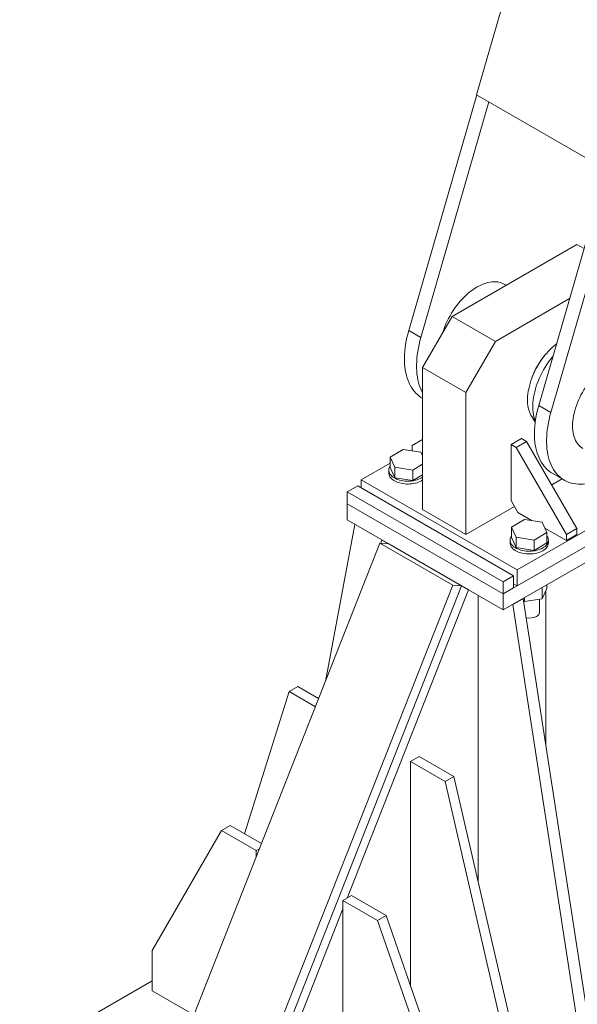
# Model space of a CAD drawing. Header units: millimetres. Extents: x 525 to 29324, y 175 to 20618.
# Tile 326 of 588: x 17432 to 18570, y 11142 to 13151. Entities that reach past the tile are written whole.
import ezdxf

# ---------------------------------------------------------------- set-up
doc = ezdxf.new("R2010")
doc.units = ezdxf.units.MM
doc.linetypes.add('SLD-Continua', pattern=[0])

msp = doc.modelspace()

# ---------------------------------------------------------------- linework, layer by layer
at = {"color": 7, "linetype": 'SLD-Continua', "lineweight": 18, "ltscale": 35}
for p, q in [((18561.3, 13679.9), (18364.5, 12997.6)), ((18516.1, 12349.4), (18754.7, 13177)), ((18226.1, 12516.8), (18364.8, 12997.4)), ((18250.9, 12502.5), (18389.5, 12983.2)), ((18364.5, 12997.6), (18633.2, 12842.5)), ((18491.3, 12363.7), (18629.9, 12844.4)), ((18314.5, 12545.4), (18569.1, 12692.3)), ((18569.1, 12692.3), (18583.7, 12683.9)), ((18424.5, 12608.9), (18420.8, 12611)), ((18402.9, 12494.4), (18554.2, 12581.7)), ((18254.4, 12441.3), (18314.5, 12545.4)), ((18314.5, 12545.4), (18402.9, 12494.4)), ((18250.9, 12502.5), (18226.1, 12516.8)), ((18342.8, 12390.3), (18402.9, 12494.4)), ((18254.4, 12441.3), (18342.8, 12390.3)), ((18254.4, 12151.4), (18254.4, 12441.3)), ((18253.6, 12378.5), (18254.4, 12378)), ((18342.8, 12100.4), (18342.8, 12390.3)), ((18491.3, 12363.7), (18516.1, 12349.4)), ((18477, 12340.9), (18484.1, 12329.8)), ((18254.4, 12294.3), (18233.2, 12282)), ((18233.2, 12282), (18233.2, 12270.9)), ((18456, 12296.4), (18434.7, 12284.1)), ((18434.7, 12169.8), (18434.7, 12284.1)), ((18434.7, 12284.1), (18445.4, 12278)), ((18466.6, 12290.2), (18445.4, 12278)), ((18445.4, 12278), (18547.9, 12100.4)), ((18456, 12296.4), (18466.6, 12290.2)), ((18466.6, 12290.2), (18569.1, 12112.7)), ((18214.7, 12273.8), (18188.1, 12258.5)), ((18188.1, 12258.5), (18197.8, 12237.5)), ((18188.1, 12237.2), (18188.1, 12258.5)), ((18250.9, 12268.2), (18214.7, 12273.8)), ((18233.2, 12271.8), (18232, 12271.1)), ((18254.4, 12260.6), (18250.9, 12268.2)), ((18188.1, 12245.8), (18128.9, 12211.6)), ((18188.1, 12237.2), (18197.8, 12216.3)), ((18197.8, 12216.3), (18197.8, 12237.5)), ((18197.8, 12237.5), (18234.1, 12231.9)), ((18234.1, 12231.9), (18254.4, 12243.7)), ((18447.1, 12028), (18843.1, 12256.5)), ((18185.4, 12231.6), (18185.4, 12225.9)), ((18234.1, 12210.7), (18234.1, 12231.9)), ((18234.1, 12210.7), (18254.4, 12222.4)), ((18418.8, 11979), (18864.3, 12236.1)), ((18447.1, 11995.3), (18843.1, 12223.8)), ((18518.7, 12225.4), (18543.5, 12211.2)), ((18100.6, 12187.1), (18121.9, 12199.4)), ((18121.9, 12199.4), (18440.1, 12015.7)), ((18128.9, 12211.6), (18447.1, 12028)), ((18128.9, 12211.6), (18128.9, 12195.3)), ((18197.8, 12216.3), (18234.1, 12210.7)), ((18418.8, 11946.3), (18864.3, 12203.4)), ((18539.1, 12213.7), (18517.9, 12201.4)), ((18100.6, 12162.6), (18100.6, 12187.1)), ((18100.6, 12187.1), (18418.8, 12003.5)), ((18100.6, 12162.6), (18418.8, 11979)), ((18100.6, 12162.6), (18100.6, 12130)), ((18100.6, 12162.6), (18418.8, 11979)), ((18441.8, 12157.5), (18342.8, 12100.4)), ((18448.9, 12145.3), (18434.7, 12169.8)), ((18254.4, 12151.4), (18342.8, 12100.4)), ((18478, 12128.5), (18448.9, 12145.3)), ((18116.3, 12120.9), (18056, 11800.7)), ((18100.6, 12130), (18418.8, 11946.3)), ((18462.2, 12130.9), (18435.6, 12115.6)), ((18498.4, 12125.3), (18462.2, 12130.9)), ((18508.1, 12104.4), (18498.4, 12125.3)), ((18435.6, 12115.6), (18445.3, 12094.7)), ((18435.6, 12094.4), (18435.6, 12115.6)), ((18481.6, 12089.1), (18508.1, 12104.4)), ((18547.9, 12088.2), (18503.9, 12113.6)), ((18508.1, 12083.2), (18508.1, 12104.4)), ((18569.1, 12112.7), (18547.9, 12100.4)), ((18547.9, 12100.4), (18547.9, 12088.2)), ((18569.1, 12100.4), (18547.9, 12088.2)), ((18569.1, 12112.7), (18569.1, 12100.4)), ((18167.2, 12082.9), (17711.1, 10925.4)), ((18315.7, 11997.2), (18167.2, 12082.9)), ((18167.2, 12082.9), (18185.5, 12081)), ((18168.8, 12082.7), (18171.4, 12089.1)), ((18192.6, 12076.9), (18171.4, 12089.1)), ((18334, 11995.3), (18185.5, 12081)), ((18432.9, 12088.8), (18432.9, 12083.1)), ((18435.6, 12094.4), (18445.3, 12073.5)), ((18445.3, 12073.5), (18445.3, 12094.7)), ((18445.3, 12094.7), (18481.6, 12089.1)), ((18481.6, 12067.9), (18481.6, 12089.1)), ((18481.6, 12067.9), (18508.1, 12083.2)), ((18510.9, 12083.1), (18510.9, 12088.8)), ((18445.3, 12073.5), (18481.6, 12067.9)), ((18447.1, 12028), (18447.1, 11995.3)), ((17859.6, 10839.7), (18315.7, 11997.2)), ((18315.7, 11997.2), (18334, 11995.3)), ((18326.9, 11999.4), (18348.1, 11987.1)), ((18418.8, 12003.5), (18440.1, 12015.7)), ((18418.8, 11979), (18418.8, 12003.5)), ((18440.1, 12015.7), (18440.1, 11991.2)), ((18440.1, 11999.4), (18447.1, 11995.3)), ((18508.1, 11997.8), (18508.1, 11989.9)), ((17877.9, 10837.8), (18334, 11995.3)), ((18100.3, 11358.2), (18348.1, 11987.1)), ((18367.6, 11392.1), (18367.6, 11975.9)), ((18440.1, 11991.2), (18418.8, 11979)), ((18418.8, 11979), (18418.8, 11946.3)), ((18498.4, 11992.2), (18498.4, 11968.9)), ((18498.4, 11968.9), (18508.1, 11989.9)), ((18505.5, 11672.4), (18505.5, 11984.1)), ((18459.5, 11969.8), (18438.3, 11957.5)), ((18438.3, 11957.5), (18576.2, 11065.4)), ((18459.5, 11969.8), (18597.4, 11077.6)), ((18460.3, 11964.4), (18462.2, 11963.3)), ((18462.2, 11971.3), (18462.2, 11963.3)), ((18462.2, 11963.3), (18498.4, 11968.9)), ((18492.9, 11941.8), (18492.9, 11968.1)), ((17890.8, 11489.7), (17982.2, 11779.9)), ((17999.9, 11790.1), (17982.2, 11779.9)), ((17982.2, 11779.9), (18035.7, 11749)), ((17999.9, 11790.1), (18042.2, 11765.6)), ((18247.4, 11647.2), (18229.7, 11637)), ((18229.7, 11637), (18229.7, 11179.8)), ((18300.4, 11596.2), (18229.7, 11637)), ((18318.1, 11606.4), (18247.4, 11647.2)), ((18318.1, 11606.4), (18300.4, 11596.2)), ((18441.8, 10983.8), (18300.4, 11596.2)), ((18459.5, 10994), (18318.1, 11606.4)), ((17702.9, 11251.1), (17844.3, 11496.1)), ((17862, 11506.3), (17844.3, 11496.1)), ((17844.3, 11496.1), (17915, 11455.3)), ((17862, 11506.3), (17925.6, 11469.6)), ((17921.4, 11459), (17915, 11455.3)), ((17915, 11455.3), (17915, 11442.9)), ((18109.5, 11363.5), (18091.8, 11353.3)), ((18091.8, 11353.3), (18091.8, 10945)), ((18162.5, 11312.5), (18091.8, 11353.3)), ((18180.2, 11322.7), (18109.5, 11363.5)), ((17892, 10829.7), (18091.8, 11336.6)), ((18180.2, 11322.7), (18162.5, 11312.5)), ((18321.6, 10914.4), (18180.2, 11322.7)), ((18303.9, 10904.2), (18162.5, 11312.5)), ((17702.9, 11169.4), (17702.9, 11251.1)), ((17702.9, 11189.8), (17432.4, 11033.7)), ((17787.9, 11120.3), (17702.9, 11169.4))]:
    msp.add_line(p, q, dxfattribs=at)
at = {"color": 7, "linetype": 'SLD-Continua', "lineweight": 18, "ltscale": 35, "flags": 128}
for points in [[(18365.8, 12605.6), (18361.4, 12602.9), (18357, 12599.9), (18352.7, 12596.7), (18348.3, 12593.2), (18344.1, 12589.5), (18339.9, 12585.5), (18335.8, 12581.3), (18331.8, 12576.9), (18327.9, 12572.3), (18324.1, 12567.5), (18320.4, 12562.6), (18316.9, 12557.5), (18313.6, 12552.2), (18310.4, 12546.9), (18307.4, 12541.4), (18304.6, 12535.9), (18302, 12530.3), (18299.6, 12524.6), (18297.4, 12519), (18295.4, 12513.3), (18294.7, 12511)], [(18420.8, 12611), (18418, 12612.5), (18414.7, 12613.9), (18411.2, 12614.9), (18407.5, 12615.7), (18403.7, 12616.1), (18399.8, 12616.2), (18395.8, 12616), (18391.7, 12615.4), (18387.5, 12614.6), (18383.3, 12613.4), (18379, 12611.9), (18374.6, 12610.1), (18370.2, 12608), (18365.8, 12605.6)], [(18253.6, 12378.5), (18250.9, 12380.1), (18247.1, 12382.8), (18243.6, 12385.8), (18240.2, 12389), (18237.1, 12392.6), (18234.1, 12396.4), (18231.4, 12400.5), (18228.9, 12404.9), (18226.7, 12409.5), (18224.6, 12414.4), (18222.9, 12419.5), (18221.3, 12424.9), (18220, 12430.4), (18219, 12436.2), (18218.2, 12442.2), (18217.6, 12448.3), (18217.4, 12454.6), (18217.3, 12461.1), (18217.6, 12467.7), (18218, 12474.4), (18218.8, 12481.3), (18219.7, 12488.2), (18221, 12495.3), (18222.5, 12502.4), (18224.2, 12509.5), (18226.1, 12516.8)], [(18254.4, 12389.2), (18253.7, 12390.6), (18251.4, 12395.3), (18249.4, 12400.1), (18247.6, 12405.3), (18246.1, 12410.6), (18244.8, 12416.2), (18243.7, 12421.9), (18242.9, 12427.9), (18242.4, 12434), (18242.1, 12440.3), (18242.1, 12446.8), (18242.3, 12453.4), (18242.8, 12460.2), (18243.5, 12467), (18244.5, 12474), (18245.7, 12481), (18247.2, 12488.1), (18248.9, 12495.3), (18250.9, 12502.5)], [(18527.7, 12489.8), (18526.5, 12488.9), (18522.4, 12485.6), (18518.4, 12482), (18514.4, 12478.1), (18510.5, 12474.1), (18506.8, 12469.8), (18503.1, 12465.3), (18499.5, 12460.7), (18496.1, 12455.9), (18492.9, 12451), (18489.8, 12445.9), (18486.9, 12440.8), (18484.1, 12435.5), (18481.6, 12430.2), (18479.3, 12424.9), (18477.1, 12419.5), (18475.2, 12414.1), (18473.5, 12408.7), (18472.1, 12403.3), (18470.8, 12397.9), (18469.9, 12392.7), (18469.1, 12387.5), (18468.6, 12382.4), (18468.4, 12377.4), (18468.4, 12372.6), (18468.6, 12367.9), (18469.1, 12363.4), (18469.9, 12359), (18470.8, 12354.9), (18472.1, 12351), (18473.5, 12347.3), (18475.2, 12343.8), (18477, 12340.9)], [(18520.2, 12463.8), (18518.8, 12462.1), (18515, 12457.3), (18511.4, 12452.4), (18507.9, 12447.3), (18504.5, 12442), (18501.3, 12436.7), (18498.3, 12431.2), (18495.5, 12425.7), (18492.9, 12420.1), (18490.5, 12414.4), (18488.3, 12408.8), (18486.3, 12403.1), (18484.6, 12397.4), (18483, 12391.8), (18481.7, 12386.2), (18480.7, 12380.6), (18479.9, 12375.2), (18479.3, 12369.8), (18479, 12364.5), (18479, 12359.4), (18479.1, 12354.4), (18479.6, 12349.6), (18480.3, 12345), (18481.2, 12340.6), (18482.4, 12336.3), (18483.8, 12332.3), (18484.3, 12331)], [(18560.3, 12321.9), (18560.4, 12326.8), (18560.8, 12331.9), (18561.4, 12337), (18562.2, 12342.2), (18563.3, 12347.5), (18564.7, 12352.9), (18566.3, 12358.3), (18568.1, 12363.7), (18570.1, 12369.1), (18572.3, 12374.5), (18574.8, 12379.8), (18577.4, 12385.1), (18580.2, 12390.3), (18583.2, 12395.4), (18586.4, 12400.4), (18589.7, 12405.3), (18593.2, 12410), (18596.8, 12414.5), (18600.6, 12418.9), (18604.4, 12423.1), (18608.3, 12427), (18612.3, 12430.7), (18616.4, 12434.2), (18620.5, 12437.5), (18624.7, 12440.4), (18628.9, 12443.1), (18633.1, 12445.6), (18637.3, 12447.7), (18641.4, 12449.5), (18645.5, 12451), (18649.6, 12452.3), (18653.6, 12453.2), (18657.5, 12453.7), (18661.4, 12454), (18665.1, 12453.9), (18668.7, 12453.6), (18672.2, 12452.9), (18675.5, 12451.9), (18678.7, 12450.5), (18681, 12449.3)], [(18518.7, 12225.4), (18516, 12227.1), (18512.3, 12229.8), (18508.7, 12232.7), (18505.4, 12236), (18502.2, 12239.5), (18499.3, 12243.4), (18496.6, 12247.5), (18494.1, 12251.9), (18491.8, 12256.5), (18489.8, 12261.4), (18488, 12266.5), (18486.5, 12271.8), (18485.2, 12277.4), (18484.1, 12283.2), (18483.4, 12289.1), (18482.8, 12295.3), (18482.5, 12301.6), (18482.5, 12308.1), (18482.7, 12314.7), (18483.2, 12321.4), (18483.9, 12328.2), (18484.9, 12335.2), (18486.1, 12342.2), (18487.6, 12349.3), (18489.3, 12356.5), (18491.3, 12363.7)], [(18631, 12219.8), (18625.4, 12216.7), (18619.8, 12213.9), (18614.2, 12211.4), (18608.6, 12209.3), (18603.1, 12207.4), (18597.7, 12205.9), (18592.3, 12204.7), (18587, 12203.8), (18581.8, 12203.2), (18576.7, 12203), (18571.7, 12203.1), (18566.9, 12203.5), (18562.1, 12204.2), (18557.6, 12205.3), (18553.1, 12206.7), (18548.8, 12208.4), (18544.7, 12210.5), (18540.8, 12212.8), (18537, 12215.5), (18533.5, 12218.4), (18530.1, 12221.7), (18527, 12225.3), (18524, 12229.1), (18521.3, 12233.2), (18518.8, 12237.6), (18516.6, 12242.2), (18514.6, 12247.1), (18512.8, 12252.2), (18511.2, 12257.6), (18509.9, 12263.1), (18508.9, 12268.9), (18508.1, 12274.9), (18507.6, 12281), (18507.3, 12287.3), (18507.2, 12293.8), (18507.5, 12300.4), (18507.9, 12307.1), (18508.7, 12314), (18509.7, 12320.9), (18510.9, 12328), (18512.4, 12335.1), (18514.1, 12342.2), (18516.1, 12349.4)], [(18581, 12276.1), (18580.2, 12276.6), (18577.4, 12278.5), (18574.8, 12280.7), (18572.3, 12283.3), (18570.1, 12286.1), (18568.1, 12289.1), (18566.3, 12292.5), (18564.7, 12296), (18563.3, 12299.8), (18562.2, 12303.9), (18561.4, 12308.1), (18560.8, 12312.5), (18560.4, 12317.1), (18560.3, 12321.9)], [(18188.1, 12239.9), (18187.2, 12238.5), (18186.3, 12236.4), (18185.7, 12234.3), (18185.4, 12232.1), (18185.5, 12230), (18185.9, 12227.9), (18186.7, 12225.8), (18187.8, 12223.7), (18189.3, 12221.8), (18191.1, 12219.9), (18193.2, 12218.1), (18195.5, 12216.5), (18198.2, 12215), (18201, 12213.6), (18204.1, 12212.4), (18207.3, 12211.4), (18210.8, 12210.5), (18214.3, 12209.9), (18217.9, 12209.4), (18221.6, 12209.2), (18225.3, 12209.1), (18229, 12209.3), (18232.7, 12209.6), (18236.3, 12210.2), (18239.7, 12210.9), (18243.1, 12211.9), (18246.2, 12213), (18249.2, 12214.3), (18252, 12215.7), (18254.4, 12217.3)], [(18185.4, 12225.9), (18185.5, 12224.3), (18185.9, 12222.2), (18186.7, 12220.1), (18187.8, 12218), (18189.3, 12216.1), (18191.1, 12214.2), (18193.2, 12212.4), (18195.5, 12210.8), (18198.2, 12209.2), (18201, 12207.9), (18204.1, 12206.7), (18207.3, 12205.7), (18210.8, 12204.8), (18214.3, 12204.2), (18217.9, 12203.7), (18221.6, 12203.4), (18225.3, 12203.4), (18229, 12203.5), (18232.7, 12203.9), (18236.3, 12204.5), (18239.7, 12205.2), (18243.1, 12206.1), (18246.2, 12207.3), (18249.2, 12208.5), (18252, 12210), (18254.4, 12211.6)], [(18435.6, 12097.1), (18434.7, 12095.6), (18433.8, 12093.6), (18433.1, 12091.4), (18432.9, 12089.3), (18433, 12087.2), (18433.4, 12085), (18434.2, 12083), (18435.3, 12080.9), (18436.8, 12078.9), (18438.6, 12077.1), (18440.7, 12075.3), (18443, 12073.6), (18445.6, 12072.1), (18448.5, 12070.8), (18451.6, 12069.6), (18454.8, 12068.5), (18458.2, 12067.7), (18461.8, 12067), (18465.4, 12066.6), (18469.1, 12066.3), (18472.8, 12066.3), (18476.5, 12066.4), (18480.2, 12066.8), (18483.7, 12067.3), (18487.2, 12068.1), (18490.6, 12069), (18493.7, 12070.1), (18496.7, 12071.4), (18499.4, 12072.9), (18501.9, 12074.4), (18504.2, 12076.2), (18506.1, 12078), (18507.7, 12079.9), (18509, 12081.9), (18510, 12084), (18510.6, 12086.1), (18510.9, 12088.2), (18510.8, 12090.4), (18510.3, 12092.5), (18509.5, 12094.6), (18508.4, 12096.6), (18508.1, 12097.1)], [(18432.9, 12083.1), (18433, 12081.5), (18433.4, 12079.3), (18434.2, 12077.2), (18435.3, 12075.2), (18436.8, 12073.2), (18438.6, 12071.3), (18440.7, 12069.6), (18443, 12067.9), (18445.6, 12066.4), (18448.5, 12065), (18451.6, 12063.8), (18454.8, 12062.8), (18458.2, 12062), (18461.8, 12061.3), (18465.4, 12060.9), (18469.1, 12060.6), (18472.8, 12060.6), (18476.5, 12060.7), (18480.2, 12061.1), (18483.7, 12061.6), (18487.2, 12062.4), (18490.6, 12063.3), (18493.7, 12064.4), (18496.7, 12065.7), (18499.4, 12067.1), (18501.9, 12068.7), (18504.2, 12070.4), (18506.1, 12072.3), (18507.7, 12074.2), (18509, 12076.2), (18510, 12078.3), (18510.6, 12080.4), (18510.9, 12082.5), (18510.9, 12083.1)], [(18492.9, 11941.8), (18492.7, 11940.2), (18492.2, 11938.6), (18491.3, 11937.1), (18490.1, 11935.7), (18488.5, 11934.4), (18486.7, 11933.2)]]:
    msp.add_lwpolyline(points, dxfattribs=at)
at = {"color": 7, "linetype": 'SLD-Continua', "lineweight": 18, "ltscale": 1225}
for centre, radius, start, end in [((18610.7, 12374.4), 140.9, 139.835, 160.1827), ((18471.8, 11962.3), 32.6, 259.0239, 297.1482)]:
    msp.add_arc(centre, radius, start, end, dxfattribs=at)

doc.saveas('drawing.dxf')
